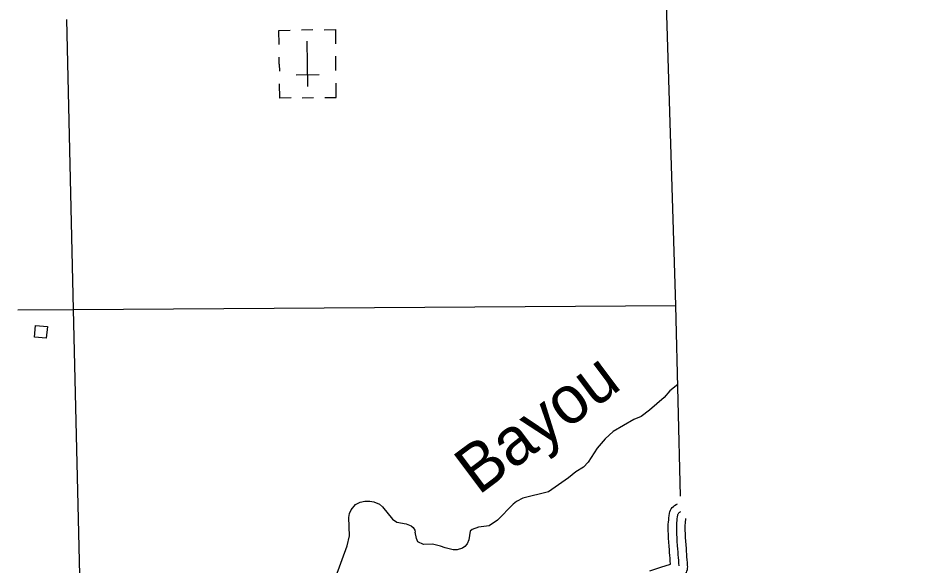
# Model space of a CAD drawing. Extents: x -19 to 366, y -4 to 359.
# Drawn here: x 168.207 to 169.712, y 180.687 to 181.604 of the extents above; entities that cross this region are included whole.
import ezdxf

# ---------------------------------------------------------------- set-up
doc = ezdxf.new("R2010")
doc.units = 0
for name, color, linetype in [('21', 7, 'Continuous'), ('60', 7, 'Continuous'), ('R_Alt Surface', 7, 'Continuous'), ('R_Axis Annot', 7, 'Continuous'), ('R_Temp Easement', 7, 'Continuous'), ('Sheet Fence', 7, 'Continuous'), ('T_Indications', 7, 'Continuous')]:
    doc.layers.add(name, color=color, linetype=linetype)

msp = doc.modelspace()

# ---------------------------------------------------------------- linework, layer by layer
at = {"layer": '21'}
msp.add_lwpolyline([(168.2564, 181.0872), (168.2546, 181.0675), (168.2349, 181.0693), (168.2367, 181.0889)], close=True, dxfattribs=at)
at = {"layer": '60'}
for p, q in [((168.7011, 181.5843), (168.6821, 181.584)), ((168.693, 181.4895), (168.692, 181.5652)), ((168.6451, 181.5267), (168.645, 181.5387)), ((168.74, 181.5163), (168.7397, 181.54)), ((168.6451, 181.5267), (168.6453, 181.515)), ((168.6925, 181.5274), (168.6925, 181.5274)), ((168.6925, 181.5274), (168.6925, 181.5274)), ((168.7117, 181.5087), (168.6736, 181.5082)), ((168.6837, 181.4704), (168.7026, 181.4707))]:
    msp.add_line(p, q, dxfattribs=at)
for points in [[(168.6447, 181.5599), (168.6444, 181.5835), (168.6633, 181.5838)], [(168.7201, 181.5846), (168.7391, 181.5848), (168.7394, 181.5611)], [(168.6649, 181.4702), (168.6459, 181.4699), (168.6456, 181.4936)], [(168.7217, 181.4709), (168.7406, 181.4712), (168.7403, 181.4949)]]:
    msp.add_lwpolyline(points, dxfattribs=at)
at = {"layer": 'R_Alt Surface'}
msp.add_lwpolyline([(169.3174, 180.8025), (169.3095, 181.1224), (169.2879, 181.8266)], dxfattribs=at)
at = {"layer": 'R_Axis Annot'}
for points in [[(168.2885, 181.6015), (168.2996, 181.1153)], [(168.2072, 181.1147), (168.2996, 181.1153)], [(168.2996, 181.1153), (169.3095, 181.1224)], [(168.2996, 181.1153), (168.3239, 180.1083)]]:
    msp.add_lwpolyline(points, dxfattribs=at)
at = {"layer": 'R_Temp Easement'}
for points in [[(169.3128, 180.9898), (169.2998, 180.9791), (169.2899, 180.968), (169.2656, 180.9468), (169.2517, 180.9363), (169.2394, 180.9311), (169.2049, 180.9107), (169.1913, 180.8984), (169.1777, 180.8832), (169.1628, 180.8596), (169.1551, 180.8512), (169.1422, 180.8435), (169.13, 180.8331), (169.0962, 180.8097), (169.0534, 180.7991), (169.0429, 180.7938), (169.0372, 180.7893), (169.011, 180.7622), (168.9969, 180.7527), (168.9788, 180.7503), (168.9683, 180.7466), (168.9652, 180.7436), (168.9627, 180.7295), (168.9601, 180.7226), (168.9562, 180.718), (168.9519, 180.7154), (168.9435, 180.7127), (168.9363, 180.7125), (168.923, 180.7157), (168.9155, 180.7185), (168.902, 180.7218), (168.887, 180.7217), (168.8772, 180.7262), (168.8748, 180.7317), (168.8726, 180.7424)], [(169.3114, 180.9886), (169.3113, 180.9886)], [(168.7399, 180.6673), (168.7588, 180.7194), (168.7626, 180.7361), (168.7619, 180.7668), (168.7628, 180.7735), (168.7658, 180.7798), (168.773, 180.7883), (168.7804, 180.7922), (168.7887, 180.7943), (168.7968, 180.7941), (168.8038, 180.7928), (168.8129, 180.7891), (168.8179, 180.7849), (168.8346, 180.7638), (168.842, 180.7587), (168.8576, 180.7561), (168.8664, 180.7526), (168.8695, 180.7498), (168.8721, 180.7455), (168.8726, 180.7424)]]:
    msp.add_lwpolyline(points, dxfattribs=at)
at = {"layer": 'Sheet Fence'}
for points in [[(176.1271, 2.4436), (175.8876, 11.0613), (175.6472, 19.6792), (175.4061, 28.2972), (175.164, 36.9153), (174.9212, 45.5335), (174.6775, 54.1519), (174.433, 62.7704), (174.1876, 71.389), (173.9414, 80.0077), (173.6944, 88.6266), (173.4466, 97.2456), (173.1979, 105.8647), (172.9484, 114.484), (172.6981, 123.1034), (172.447, 131.7229), (172.195, 140.3425), (171.9422, 148.9623), (171.6886, 157.5822), (171.4342, 166.2022), (171.179, 174.8224), (170.9229, 183.4427), (170.666, 192.0631), (170.4084, 200.6837), (170.1499, 209.3044), (169.8906, 217.9252), (169.6305, 226.5461), (169.3695, 235.1672), (169.1078, 243.7884), (168.8453, 252.4098), (168.5819, 261.0312), (168.3178, 269.6528), (168.0528, 278.2746), (167.7871, 286.8964), (167.5205, 295.5185), (167.2532, 304.1406), (166.985, 312.7629), (166.7161, 321.3853), (166.4463, 330.0078), (166.1758, 338.6305), (165.9044, 347.2533)], [(168.7902, 2.2442), (168.5607, 10.8615), (168.3304, 19.479), (168.0993, 28.0965), (167.8673, 36.7142), (167.6346, 45.3321), (167.4011, 53.95), (167.1668, 62.5681), (166.9316, 71.1863), (166.6957, 79.8047), (166.459, 88.4232), (166.2215, 97.0418), (165.9832, 105.6605), (165.7441, 114.2794), (165.5043, 122.8984), (165.2636, 131.5176), (165.0221, 140.1368), (164.7799, 148.7563), (164.5369, 157.3758), (164.2931, 165.9955), (164.0485, 174.6153), (163.8031, 183.2352), (163.5569, 191.8553), (163.31, 200.4755), (163.0623, 209.0959), (162.8138, 217.7164), (162.5645, 226.337), (162.3145, 234.9577), (162.0637, 243.5786), (161.8121, 252.1997), (161.5597, 260.8208), (161.3066, 269.4421), (161.0527, 278.0636), (160.798, 286.6851), (160.5426, 295.3068), (160.2864, 303.9287), (160.0294, 312.5507), (159.7717, 321.1728), (159.5132, 329.7951), (159.2539, 338.4175), (158.9939, 347.04)], [(0, 180.8999), (7.1228, 180.9044), (14.2457, 180.9176), (21.3685, 180.9397), (28.4912, 180.9706), (35.614, 181.0103), (42.7366, 181.0589), (49.8592, 181.1163), (56.9818, 181.1825), (64.1042, 181.2575), (71.2266, 181.3414), (78.3488, 181.4341), (85.4709, 181.5357), (92.5929, 181.646), (99.7147, 181.7652), (106.8364, 181.8933), (113.9579, 182.0301), (121.0793, 182.1758), (128.2005, 182.3303), (135.3214, 182.4936), (142.4422, 182.6658), (149.5627, 182.8468), (156.683, 183.0366), (163.8031, 183.2352), (170.9229, 183.4427), (178.0425, 183.659), (185.1617, 183.8841), (192.2807, 184.1181), (199.3994, 184.3608), (206.5178, 184.6124), (213.6359, 184.8728), (220.7537, 185.1421), (227.8711, 185.4201), (234.9881, 185.707), (242.1048, 186.0027), (249.2212, 186.3073), (256.3371, 186.6206), (263.4526, 186.9428), (270.5678, 187.2738), (277.6825, 187.6136), (284.7968, 187.9622), (291.9107, 188.3197), (299.0241, 188.6859), (306.1371, 189.061), (313.2495, 189.4449), (320.3615, 189.8377), (327.4731, 190.2392), (334.5841, 190.6495), (341.6946, 191.0687)], [(0, 172.2839), (7.1335, 172.2883), (14.267, 172.3015), (21.4005, 172.3236), (28.5339, 172.3544), (35.6673, 172.3941), (42.8006, 172.4426), (49.9339, 172.4999), (57.0671, 172.566), (64.2002, 172.6409), (71.3332, 172.7246), (78.4661, 172.8172), (85.5989, 172.9186), (92.7315, 173.0287), (99.8641, 173.1477), (106.9964, 173.2755), (114.1286, 173.4122), (121.2606, 173.5576), (128.3925, 173.7119), (135.5241, 173.8749), (142.6555, 174.0468), (149.7867, 174.2275), (156.9177, 174.417), (164.0485, 174.6153), (171.179, 174.8224), (178.3092, 175.0383), (185.4392, 175.2631), (192.5688, 175.4966), (199.6982, 175.739), (206.8273, 175.9902), (213.9561, 176.2502), (221.0845, 176.5189), (228.2126, 176.7965), (235.3404, 177.083), (242.4677, 177.3782), (249.5948, 177.6822), (256.7214, 177.995), (263.8476, 178.3167), (270.9735, 178.6471), (278.0989, 178.9863), (285.2239, 179.3344), (292.3485, 179.6912), (299.4726, 180.0569), (306.5963, 180.4314), (313.7195, 180.8146), (320.8422, 181.2067), (327.9644, 181.6076), (335.0862, 182.0172), (342.2074, 182.4357)]]:
    msp.add_spline(points, degree=3, dxfattribs=at)
at = {"layer": 'T_Indications'}
for points in [[(169.2976, 180.7321), (169.2973, 180.7384), (169.2971, 180.7449), (169.297, 180.7517), (169.2971, 180.7556), (169.2974, 180.7591), (169.2977, 180.7627), (169.2981, 180.7662), (169.2985, 180.7697), (169.2992, 180.7738), (169.2998, 180.7763), (169.3008, 180.7788), (169.3021, 180.7811), (169.3036, 180.7833), (169.3055, 180.7854), (169.3075, 180.7871), (169.31, 180.7888), (169.3123, 180.7898)], [(169.3153, 180.6855), (169.3149, 180.6902), (169.3145, 180.6949), (169.3141, 180.6996), (169.3138, 180.7043), (169.3135, 180.709), (169.3132, 180.7137), (169.3127, 180.72), (169.3122, 180.7263), (169.3118, 180.7326), (169.3115, 180.7389), (169.3113, 180.7453), (169.3112, 180.7516), (169.3113, 180.7548), (169.3115, 180.7581), (169.3118, 180.7613), (169.3122, 180.7645), (169.3126, 180.7677), (169.3131, 180.7709), (169.3133, 180.7718), (169.3137, 180.7728), (169.3142, 180.7736), (169.3147, 180.7744), (169.3154, 180.7752), (169.3162, 180.7758), (169.3169, 180.7763), (169.3181, 180.7769)], [(169.326, 180.7333), (169.3257, 180.7395), (169.3255, 180.7457), (169.3254, 180.7515), (169.3255, 180.7541), (169.3257, 180.757), (169.3259, 180.7599), (169.3263, 180.7628), (169.3266, 180.7651)], [(169.2751, 180.6502), (169.2937, 180.6564), (169.3184, 180.6643), (169.3218, 180.6671), (169.3234, 180.6688), (169.325, 180.6707), (169.3263, 180.6728), (169.3274, 180.6747), (169.3283, 180.677), (169.329, 180.6795), (169.3294, 180.6819), (169.3296, 180.6842), (169.3295, 180.6863), (169.329, 180.6914), (169.3286, 180.696), (169.3283, 180.7006), (169.328, 180.7052), (169.3277, 180.7099), (169.3274, 180.7147), (169.3268, 180.7211), (169.3264, 180.7273), (169.326, 180.7334), (169.326, 180.7334)], [(169.2662, 180.6772), (169.2848, 180.6834), (169.3008, 180.6885), (169.3007, 180.6889), (169.3003, 180.6937), (169.3, 180.6985), (169.2996, 180.7033), (169.2993, 180.7081), (169.299, 180.7126), (169.2985, 180.7188), (169.298, 180.7253), (169.2976, 180.7319), (169.2976, 180.7321)]]:
    msp.add_lwpolyline(points, dxfattribs=at)

# ---------------------------------------------------------------- texts
at = {"layer": 'R_Temp Easement'}
msp.add_text('Bayou', height=0.08, rotation=36.8144, dxfattribs=at).set_placement((168.9789, 180.8031))

doc.saveas('drawing.dxf')
